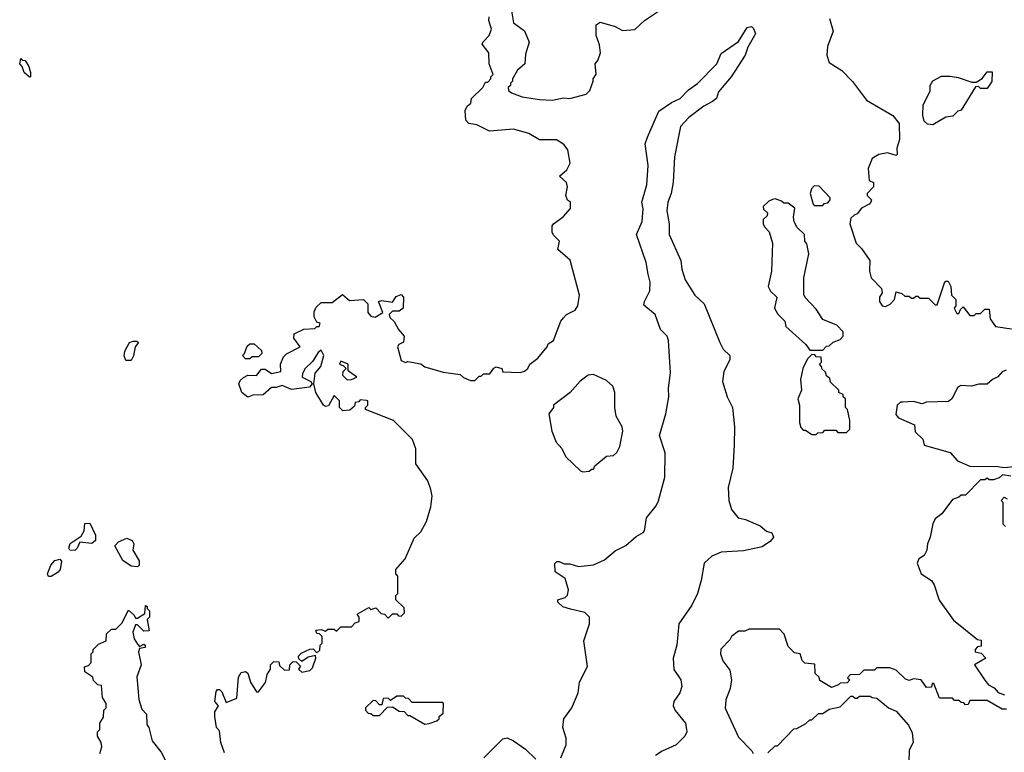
# Model space of a CAD drawing. Extents: x 2239805 to 2396427, y 665731 to 772158.
# Tile 260 of 326: x 2377880 to 2382435, y 701180 to 704569. Entities that reach past the tile are written whole.
import ezdxf

# ---------------------------------------------------------------- set-up
doc = ezdxf.new("R2010")
doc.units = 0

msp = doc.modelspace()

# ---------------------------------------------------------------- linework, layer by layer
at = {"layer": '0CON05XD'}
for points in [[(2378805, 701280), (2378790, 701295), (2378782.5, 701345), (2378783, 701367), (2378800, 701395), (2378782.5, 701415), (2378788.3, 701461.7), (2378795, 701470), (2378805, 701470), (2378815, 701460), (2378835, 701410), (2378885, 701430), (2378892.5, 701527.5), (2378905, 701548.8), (2378925, 701554), (2378935, 701546.2), (2378947.8, 701505), (2378975, 701460), (2378985, 701460), (2379017, 701503), (2379025, 701540), (2379040, 701565), (2379040, 701585), (2379055, 701600), (2379078.3, 701598.3), (2379081.7, 701581.7), (2379105, 701560), (2379128.3, 701561.7), (2379130, 701585), (2379145, 701600), (2379158.3, 701598.3), (2379178.3, 701578.3), (2379170, 701565), (2379185, 701550), (2379221.7, 701558.3), (2379235, 701570), (2379250, 701615), (2379248.3, 701628.3), (2379215, 701620), (2379185, 701600), (2379171.7, 701611.7), (2379170, 701625), (2379181.7, 701638.3), (2379223, 701657), (2379238.3, 701658.3), (2379255, 701640), (2379268.3, 701651.7), (2379270, 701675), (2379280, 701685), (2379280, 701715), (2379267.5, 701727.5), (2379255, 701730), (2379250, 701745), (2379275, 701747.5), (2379295, 701740), (2379305, 701750), (2379335, 701750), (2379345, 701740), (2379365, 701760), (2379415, 701760), (2379431.7, 701778.3), (2379450, 701785), (2379450, 701805), (2379441.7, 701818.3), (2379495, 701850), (2379505, 701840), (2379528.3, 701848.3), (2379551.7, 701821.7), (2379568.3, 701818.3), (2379585, 701800), (2379605, 701820), (2379625, 701820), (2379631.7, 701811.7), (2379645, 701810), (2379660, 701825), (2379658.3, 701848.3), (2379620, 701885), (2379620, 701905), (2379630, 701915), (2379630, 701995), (2379620, 702005), (2379620, 702025), (2379662.5, 702075), (2379705, 702170), (2379735, 702200), (2379761.7, 702248.3), (2379782.5, 702315), (2379787.5, 702365), (2379782.5, 702395), (2379767.5, 702435), (2379712.5, 702515), (2379713, 702583), (2379697, 702627), (2379610, 702715), (2379480, 702765), (2379480, 702775), (2379490, 702785), (2379490, 702805), (2379485, 702807.5), (2379455, 702810), (2379448.3, 702801.7), (2379431.7, 702798.3), (2379428.3, 702781.7), (2379407, 702763), (2379375, 702760), (2379360, 702775), (2379360, 702805), (2379335, 702830), (2379308, 702782), (2379295, 702778.8), (2379285, 702786.2), (2379250, 702845), (2379240, 702885), (2379246.7, 702933.3), (2379272.5, 702965), (2379286.7, 703015), (2379275, 703040), (2379260.7, 703029.3), (2379235, 702987.5), (2379200, 702955), (2379188.3, 702931.7), (2379187.5, 702915), (2379227.5, 702895), (2379232.5, 702885), (2379220.7, 702869.3), (2379137.7, 702857.7), (2379095, 702876.7), (2379067, 702867), (2379045, 702867.5), (2379007, 702833), (2378958.3, 702831.7), (2378935, 702822.5), (2378907.5, 702845), (2378893.3, 702885), (2378899.5, 702900.5), (2378915.7, 702914.3), (2378935, 702923.8), (2378975, 702922.5), (2378998.3, 702951.7), (2379015, 702952.5), (2379045, 702932.5), (2379088.3, 702941.7), (2379086.7, 702975), (2379100.7, 703009.3), (2379115, 703022.5), (2379177.5, 703055), (2379147.5, 703095), (2379150, 703115), (2379195, 703136.7), (2379245, 703140), (2379255, 703150), (2379265, 703150), (2379270, 703165), (2379255, 703170), (2379242.5, 703195), (2379242.5, 703217.5), (2379251.7, 703238.3), (2379275, 703260), (2379325, 703260), (2379373, 703297), (2379405, 703270), (2379470, 703275), (2379490, 703255), (2379490, 703215), (2379505, 703197.5), (2379525, 703192.5), (2379560, 703215), (2379540, 703265), (2379555, 703270), (2379605, 703262.5), (2379621.1, 703288.9), (2379645, 703297.5), (2379655.7, 703285), (2379653.8, 703235), (2379635, 703220), (2379605, 703220), (2379590, 703205), (2379591.7, 703191.7), (2379613, 703173), (2379632.5, 703135), (2379658, 703105), (2379655, 703077.5), (2379633.6, 703066.4), (2379627.5, 703055), (2379645, 702992.5), (2379665, 702983.3), (2379675, 702987.5), (2379735, 702977.5), (2379755, 702962.5), (2379838.3, 702938.3), (2379917, 702927), (2379933, 702913), (2379965, 702900), (2379985, 702900), (2380005, 702920), (2380015, 702920), (2380025, 702930), (2380055, 702930), (2380073.6, 702956.4), (2380085, 702962.5), (2380110, 702955), (2380115, 702940), (2380195, 702937.5), (2380215, 702942.5), (2380230, 702955), (2380240, 702975), (2380276.4, 703003.6), (2380320, 703055), (2380325, 703070), (2380350, 703085), (2380383.3, 703175), (2380395, 703190), (2380410, 703205), (2380450, 703225), (2380462.5, 703245), (2380470, 703295), (2380427, 703457), (2380370, 703505), (2380377.5, 703545), (2380350.5, 703570.5), (2380343.3, 703585), (2380343.3, 703615), (2380350, 703625), (2380393.6, 703656.4), (2380427.5, 703695), (2380427.5, 703725), (2380413.9, 703733.9), (2380406.7, 703755), (2380413.8, 703795), (2380409.2, 703815), (2380376.7, 703845), (2380411.2, 703875), (2380426.2, 703905), (2380416.4, 703966.4), (2380399.3, 703989.3), (2380365, 704012.5), (2380285, 704012.5), (2380235, 704042.5), (2380165, 704062.5), (2380053, 704053), (2379995, 704082.5), (2379958.3, 704088.3), (2379943.6, 704103.6), (2379940.7, 704149.3), (2379950.7, 704169.3), (2379967, 704183), (2379970, 704205), (2380022.5, 704255), (2380035, 704280), (2380045, 704280), (2380060, 704295), (2380060, 704305), (2380070, 704315), (2380052.5, 704365), (2380050, 704415), (2380020, 704455), (2380023.6, 704466.4), (2380052.5, 704495), (2380062.5, 704525), (2380050, 704565), (2380051.7, 704581.7)], [(2380155, 704610), (2380163.9, 704553.9), (2380215, 704517.5), (2380236.7, 704465), (2380220.7, 704409.3), (2380217.5, 704365), (2380182.5, 704335), (2380160, 704295), (2380160, 704285), (2380150, 704275), (2380150, 704265), (2380140, 704255), (2380141.7, 704241.7), (2380155, 704230), (2380205, 704212.5), (2380285, 704200), (2380345, 704196.7), (2380395, 704206.7), (2380425, 704203.8), (2380500, 704225), (2380518.3, 704241.7), (2380532.5, 704285), (2380532.5, 704295), (2380547, 704317), (2380542.5, 704365), (2380555, 704380), (2380566.2, 704415), (2380563, 704453), (2380546.4, 704496.4), (2380547.5, 704545), (2380565, 704556.7), (2380635, 704537.5), (2380668.3, 704518.3), (2380726.4, 704523.6), (2380770, 704565), (2380835, 704607.5)], [(2381626.7, 704575), (2381643.3, 704515), (2381617.5, 704445), (2381613.3, 704405), (2381625, 704370), (2381683, 704333), (2381733, 704283), (2381797, 704197), (2381920, 704125), (2381949.3, 704089.3), (2381950, 704015), (2381937.5, 703975), (2381940, 703945), (2381935, 703940), (2381895, 703953.3), (2381854.1, 703945.9), (2381823.9, 703926.1), (2381805, 703880), (2381810, 703825), (2381830, 703815), (2381830, 703795), (2381800, 703765), (2381800, 703755), (2381820, 703735), (2381817.5, 703725), (2381810, 703715), (2381773.6, 703696.4), (2381755, 703670), (2381740, 703665), (2381725, 703650), (2381720, 703625), (2381750, 703535), (2381775, 703510), (2381812.5, 703455), (2381811.2, 703405), (2381818.8, 703375), (2381866.7, 703325), (2381870, 703305), (2381857.5, 703285), (2381857.5, 703265), (2381870, 703245), (2381885, 703242.5), (2381906.4, 703253.6), (2381927.5, 703275), (2381935, 703310), (2381961.7, 703301.7), (2381975, 703290), (2381995, 703290), (2382005, 703280), (2382015, 703280), (2382025, 703290), (2382035, 703290), (2382045, 703280), (2382085, 703280), (2382115, 703250), (2382125, 703250), (2382158.3, 703351.7), (2382165, 703360), (2382175, 703360), (2382187.5, 703335), (2382190, 703295), (2382210, 703275), (2382210, 703245), (2382202.5, 703235), (2382215, 703210), (2382225, 703210), (2382231.7, 703228.3), (2382245, 703240), (2382275, 703200), (2382295, 703200), (2382305, 703210), (2382325, 703210), (2382345, 703230), (2382365, 703230), (2382370, 703185), (2382395, 703150), (2382468.3, 703138.3)], [(2380383.8, 701155), (2380408, 701215), (2380408.8, 701245), (2380393.3, 701295), (2380397.5, 701335), (2380433.8, 701385), (2380463.3, 701455), (2380470, 701505), (2380507, 701577), (2380490, 701695), (2380516.4, 701773.6), (2380516.2, 701805), (2380495, 701826.2), (2380428.3, 701841.7), (2380393, 701853), (2380370, 701875), (2380370, 701885), (2380403.8, 701896.2), (2380413.8, 701906.2), (2380418.3, 701931.7), (2380404.1, 701984.1), (2380357.1, 702015), (2380356.2, 702053.8), (2380365, 702062.5), (2380375, 702062.5), (2380398.3, 702051.7), (2380425, 702052.5), (2380465, 702040), (2380535, 702047.5), (2380585, 702070), (2380635, 702112.5), (2380683.6, 702136.4), (2380731.2, 702178.8), (2380765, 702196.7), (2380771.2, 702205), (2380780, 702265), (2380825, 702320), (2380835, 702342.5), (2380865, 702452.5), (2380865.6, 702565), (2380840, 702645), (2380868.6, 702745), (2380882.5, 702825), (2380880.8, 702865), (2380890, 702935), (2380881.4, 703085), (2380875.5, 703105.5), (2380844.2, 703135), (2380820, 703205), (2380767.7, 703247.7), (2380770, 703265), (2380795.7, 703315), (2380796.9, 703355), (2380788, 703392), (2380777.5, 703445), (2380733.8, 703575), (2380760, 703635), (2380764.3, 703694.3), (2380758.6, 703725), (2380780.8, 703805), (2380786.9, 703895), (2380773.8, 703995), (2380784.2, 704025.8), (2380836.7, 704145), (2380895, 704186), (2380935, 704203.8), (2380973.8, 704245), (2381015, 704273.8), (2381105.8, 704364.2), (2381125, 704412.5), (2381205, 704467.5), (2381245, 704532.5), (2381265, 704537.5), (2381275, 704527.5), (2381283.3, 704505), (2381280, 704495), (2381248.3, 704441.7), (2381235.7, 704404.3), (2381171.2, 704305), (2381113.3, 704235), (2381103.3, 704205), (2381085, 704190), (2381045, 704168.8), (2380975, 704117.1), (2380937.5, 704075), (2380908.6, 703935), (2380903, 703817), (2380894.2, 703765), (2380878.6, 703725), (2380874.4, 703685), (2380884, 703625), (2380884.2, 703575), (2380938.6, 703455), (2380942.9, 703415), (2380958.6, 703365), (2381003.8, 703295), (2381046.7, 703255), (2381118.6, 703075), (2381134.4, 703044.4), (2381166, 703015), (2381166, 702995), (2381137.8, 702942.2), (2381131.4, 702895), (2381152.5, 702825), (2381177.5, 702775), (2381187.1, 702685), (2381185, 702600), (2381178.6, 702495), (2381156.9, 702405), (2381160.6, 702345), (2381172.4, 702302.4), (2381204.5, 702264.5), (2381237.6, 702257.6), (2381305, 702228), (2381335, 702202.5), (2381360, 702195), (2381367.5, 702175), (2381353, 702157), (2381315, 702130), (2381228.8, 702111.2), (2381124.6, 702105.4), (2381082, 702088), (2381046.7, 702055), (2381033.3, 701975), (2381016, 701915), (2380989.4, 701860.6), (2380929.2, 701775), (2380920, 701675), (2380902.5, 701615), (2380906.4, 701563.6), (2380938, 701515), (2380942.5, 701485), (2380933.3, 701455), (2380906.2, 701415), (2380903.8, 701395), (2380912.7, 701372.7), (2380960, 701315), (2380966.7, 701275), (2380956.7, 701255), (2380917.5, 701215), (2380852.5, 701185), (2380821.2, 701165)], [(2377925, 704302.5), (2377900, 704325), (2377891.7, 704351.7), (2377880, 704365), (2377885, 704390), (2377891.7, 704381.7), (2377905, 704380), (2377921.7, 704351.7), (2377930, 704325), (2377930, 704305), (2377925, 704302.5)], [(2382105, 704082.5), (2382080, 704085), (2382065, 704100), (2382057.5, 704125), (2382060, 704175), (2382091.7, 704238.3), (2382092.5, 704265), (2382103.6, 704286.4), (2382145, 704307.5), (2382185, 704307.5), (2382221.7, 704301.7), (2382285, 704280), (2382305, 704280), (2382333, 704297), (2382355, 704327.5), (2382378.3, 704328.3), (2382377, 704283), (2382355, 704250), (2382325, 704250), (2382315, 704260), (2382301.7, 704258.3), (2382235, 704150), (2382220, 704145), (2382197, 704123), (2382165, 704117.5), (2382105, 704082.5)], [(2381595, 703710), (2381601.7, 703718.3), (2381618.3, 703721.7), (2381630, 703735), (2381630, 703745), (2381578.3, 703798.3), (2381555, 703800), (2381543, 703787), (2381537.5, 703765), (2381550, 703715), (2381555, 703710), (2381595, 703710)], [(2381595, 703040), (2381611.7, 703058.3), (2381625, 703060), (2381643, 703077), (2381675, 703090), (2381690, 703105), (2381690, 703125), (2381660, 703155), (2381595, 703182.5), (2381565, 703230), (2381513, 703283), (2381507, 703297), (2381507.5, 703375), (2381530, 703485), (2381521.7, 703531.7), (2381512.5, 703545), (2381510, 703575), (2381477, 703607), (2381463, 703633), (2381460, 703655), (2381466.4, 703696.4), (2381435, 703720), (2381415, 703720), (2381405, 703730), (2381375, 703740), (2381363, 703737), (2381345, 703730), (2381320, 703705), (2381321.7, 703691.7), (2381340, 703675), (2381338.3, 703661.7), (2381320, 703645), (2381320, 703625), (2381325, 703610), (2381347, 703587), (2381362.5, 703535), (2381357.5, 703405), (2381342.5, 703335), (2381353.6, 703313.6), (2381382.5, 703285), (2381372.5, 703235), (2381387, 703207), (2381420, 703175), (2381425, 703150), (2381516.4, 703066.4), (2381535, 703040), (2381595, 703040)], [(2378371.7, 702991.7), (2378363.8, 703013.8), (2378366.2, 703035), (2378387.5, 703075), (2378405, 703082.5), (2378421.7, 703081.7), (2378430, 703075), (2378413.8, 703056.2), (2378406.4, 703013.6), (2378395, 702992.5), (2378371.7, 702991.7)], [(2378945, 703000), (2378925, 703000), (2378910, 703015), (2378920, 703025), (2378931.7, 703058.3), (2378945, 703070), (2378965, 703070), (2378998.3, 703038.3), (2379000, 703025), (2378985, 703010), (2378955, 703010), (2378945, 703000)], [(2381565, 702650), (2381571.7, 702658.3), (2381595, 702660), (2381605, 702670), (2381655, 702670), (2381665, 702660), (2381705, 702660), (2381720, 702675), (2381720, 702715), (2381710, 702765), (2381700, 702775), (2381700, 702815), (2381690, 702825), (2381690, 702835), (2381670, 702845), (2381670, 702855), (2381631.7, 702891.7), (2381628.3, 702908.3), (2381611.7, 702921.7), (2381608.3, 702938.3), (2381591.7, 702951.7), (2381590, 702965), (2381580, 702975), (2381590, 702985), (2381588.3, 703008.3), (2381565, 703010), (2381558.3, 703018.3), (2381545, 703020), (2381525, 703000), (2381502.5, 702955), (2381492.5, 702905), (2381497.5, 702855), (2381480, 702815), (2381487.5, 702785), (2381487.5, 702705), (2381493, 702683), (2381505, 702670), (2381515, 702670), (2381545, 702650), (2381565, 702650)], [(2379395, 702903.3), (2379415, 702903.8), (2379440, 702915), (2379400, 702945), (2379400, 702975), (2379365, 702990), (2379360, 702975), (2379378.3, 702968.3), (2379390, 702955), (2379375, 702940), (2379373.3, 702925), (2379395, 702903.3)], [(2382443, 702947), (2382425, 702940), (2382405, 702917.5), (2382380, 702905), (2382355, 702882.5), (2382316.4, 702883.6), (2382283.6, 702873.6), (2382233.6, 702876.4), (2382220.7, 702869.3), (2382192.5, 702815), (2382177, 702803), (2382075, 702800), (2382055, 702792.5), (2382015, 702802.5), (2381965, 702800), (2381955, 702800), (2381940, 702785), (2381933, 702743), (2381945, 702727.5), (2382020, 702695), (2382023, 702663), (2382058.3, 702628.3), (2382065, 702600), (2382185, 702567.5), (2382217.7, 702527.7), (2382275, 702503.3), (2382405, 702502), (2382435, 702496.7), (2382555, 702510)], [(2380485, 702477.5), (2380515, 702480), (2380525, 702490), (2380535, 702490), (2380540, 702505), (2380595, 702550), (2380627, 702553), (2380643, 702567), (2380656.7, 702595), (2380670, 702665), (2380666.7, 702685), (2380640, 702735), (2380633.3, 702775), (2380633.6, 702843.6), (2380623.6, 702873.6), (2380595, 702900), (2380535, 702927.5), (2380510, 702925), (2380473.6, 702896.4), (2380426.4, 702843.6), (2380350, 702785), (2380350, 702775), (2380327.5, 702745), (2380342.5, 702665), (2380362.5, 702615), (2380387.5, 702585), (2380407, 702547), (2380475, 702482.5), (2380485, 702477.5)], [(2382465, 702457.5), (2382427, 702463), (2382410.7, 702449.3), (2382385, 702440), (2382365, 702440), (2382355, 702447.5), (2382345, 702440), (2382325, 702440), (2382255, 702370), (2382235, 702370), (2382225, 702360), (2382195, 702350), (2382146.4, 702283.6), (2382115, 702260), (2382103.6, 702236.4), (2382092.5, 702175), (2382080, 702145), (2382076.2, 702115), (2382065, 702090), (2382040, 702075), (2382032.5, 702055), (2382050, 702005), (2382097.5, 701975), (2382110, 701955), (2382133.9, 701883.9), (2382200.7, 701790.7), (2382311.7, 701701.7), (2382328.3, 701698.3), (2382328.3, 701671.7), (2382311.7, 701668.3), (2382300, 701655), (2382300, 701645), (2382328.3, 701638.3), (2382350, 701615), (2382297.5, 701585), (2382344.2, 701514.2), (2382362.3, 701492.3), (2382388.3, 701478.3), (2382407, 701457), (2382436, 701446)], [(2382440, 702225), (2382430, 702235), (2382430, 702335), (2382420, 702345), (2382435, 702360), (2382448.3, 702351.7)], [(2378135, 702113.3), (2378112.5, 702115), (2378107.5, 702125), (2378113.9, 702146.1), (2378165, 702180), (2378177.5, 702205), (2378181.7, 702238.3), (2378205, 702240), (2378230, 702185), (2378230.7, 702159.3), (2378213.9, 702146.1), (2378158.3, 702151.7), (2378146.1, 702123.9), (2378135, 702113.3)], [(2378425, 702037.5), (2378395, 702041.4), (2378357.3, 702067.3), (2378320, 702135), (2378336.7, 702153.3), (2378375, 702170), (2378400, 702160), (2378407.5, 702145), (2378404, 702115), (2378433.3, 702065), (2378432.5, 702045), (2378425, 702037.5)], [(2378025, 701993.8), (2378013.9, 701993.9), (2378008.8, 702005), (2378024.3, 702045.7), (2378042.7, 702067.3), (2378065, 702073.3), (2378073.6, 702063.6), (2378067.5, 702025), (2378057.5, 702012.5), (2378025, 701993.8)], [(2378250, 701175), (2378260, 701205), (2378257.5, 701225), (2378240, 701255), (2378240, 701275), (2378250, 701285), (2378250, 701315), (2378267, 701343), (2378270, 701375), (2378280, 701385), (2378280, 701405), (2378263, 701433), (2378258.3, 701488.3), (2378241.7, 701491.7), (2378221.7, 701511.7), (2378218.3, 701528.3), (2378181.7, 701551.7), (2378180, 701575), (2378198.3, 701581.7), (2378210, 701595), (2378210, 701635), (2378220, 701645), (2378220, 701655), (2378245, 701680), (2378280, 701695), (2378281.7, 701728.3), (2378305, 701750), (2378325, 701750), (2378353, 701777), (2378383, 701837), (2378410, 701815), (2378415, 701800), (2378425, 701800), (2378458.3, 701821.7), (2378461.7, 701858.3), (2378470, 701855), (2378470, 701845), (2378480, 701835), (2378480, 701805), (2378470, 701795), (2378478.3, 701741.7), (2378455, 701740), (2378425, 701770), (2378415, 701770), (2378403.3, 701735), (2378410, 701705), (2378425, 701680), (2378435, 701670), (2378455, 701680), (2378460, 701675), (2378460, 701665), (2378435, 701660), (2378430, 701645), (2378442.5, 701585), (2378421.3, 701528.7), (2378431.2, 701425), (2378445, 701380), (2378467, 701357), (2378468.3, 701308.3), (2378477.5, 701295), (2378493, 701233), (2378535, 701180), (2378585, 701080)], [(2382445, 701380), (2382425, 701380), (2382355, 701420), (2382275, 701420), (2382268.3, 701401.7), (2382255, 701400), (2382248.3, 701408.3), (2382235, 701410), (2382225, 701420), (2382205, 701420), (2382195, 701430), (2382135, 701430), (2382108.3, 701498.3), (2382101.7, 701498.3), (2382098.3, 701481.7), (2382075, 701480), (2382050, 701515), (2382015, 701520), (2381995, 701512.5), (2381978.3, 701518.3), (2381935, 701560), (2381905, 701570), (2381845, 701570), (2381835, 701560), (2381785, 701560), (2381765, 701540), (2381721.7, 701538.3), (2381710, 701525), (2381720, 701515), (2381708.3, 701501.7), (2381675, 701500), (2381668.3, 701491.7), (2381635, 701480), (2381581.7, 701511.7), (2381578.3, 701528.3), (2381560, 701545), (2381558.3, 701588.3), (2381511.7, 701591.7), (2381500, 701605), (2381490, 701635), (2381465, 701640), (2381435, 701670), (2381416.7, 701726.7), (2381395, 701750), (2381255, 701750), (2381235, 701740), (2381205, 701740), (2381173.6, 701716.4), (2381165, 701700), (2381123, 701657), (2381122.5, 701635), (2381133.3, 701603.3)], [(2381133.3, 701603.3), (2381165, 701560), (2381173.3, 701515), (2381166.7, 701475), (2381147, 701423), (2381143.6, 701383.6), (2381205, 701250), (2381267, 701187), (2381272.5, 701175)], [(2379755, 701310), (2379775, 701312.5), (2379810, 701325), (2379820, 701335), (2379820, 701345), (2379838.3, 701361.7), (2379840, 701405), (2379835, 701410), (2379695, 701410), (2379678.3, 701428.3), (2379665, 701430), (2379655, 701440), (2379625, 701440), (2379595, 701420), (2379585, 701430), (2379561.7, 701428.3), (2379555, 701400), (2379545, 701400), (2379528.3, 701418.3), (2379515, 701420), (2379480, 701385), (2379480, 701375), (2379491.7, 701361.7), (2379505, 701360), (2379515, 701350), (2379545, 701350), (2379581.7, 701388.3), (2379605, 701390), (2379635, 701370), (2379658.3, 701368.3), (2379675, 701350), (2379685, 701350), (2379755, 701310)], [(2381341.7, 701178.3), (2381375, 701210), (2381385, 701210), (2381461.7, 701288.3), (2381475, 701290), (2381517, 701313), (2381535, 701330), (2381545, 701330), (2381575, 701360), (2381595, 701360), (2381625, 701380), (2381675, 701390), (2381725, 701440), (2381735, 701440), (2381745, 701430), (2381755, 701430), (2381765, 701440), (2381815, 701440), (2381823, 701433), (2381845, 701430), (2381900, 701385), (2381935, 701370), (2381992.5, 701305), (2382009.3, 701269.3), (2382013.3, 701225), (2381995, 701190), (2381993.3, 701135)], [(2378827, 701177), (2378810, 701225), (2378805, 701280)], [(2380027.5, 701155), (2380115, 701242.5), (2380135, 701246.7), (2380165, 701233.3), (2380220, 701195), (2380267.7, 701147.7)]]:
    msp.add_lwpolyline(points, dxfattribs=at)

doc.saveas('drawing.dxf')
